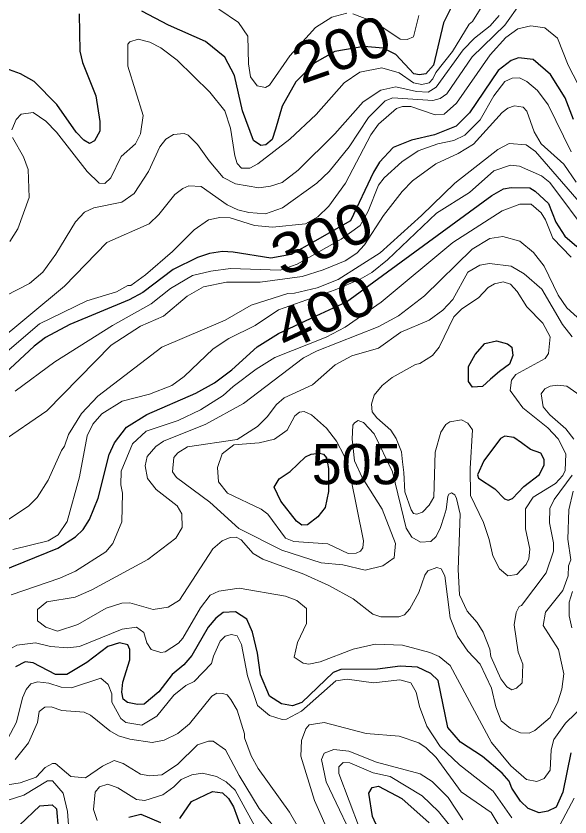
# Model space of a CAD drawing. Extents: x 673.6 to 698.9, y 7012 to 7040.1.
# Drawn here: x 674.811 to 675.914, y 7017.545 to 7019.139 of the extents above; entities that cross this region are included whole.
import ezdxf
from ezdxf.enums import TextEntityAlignment as Align

# ---------------------------------------------------------------- set-up
doc = ezdxf.new("R2010")
doc.units = 0
doc.header["$LTSCALE"] = 0.032
doc.layers.add('1', color=7, linetype='Continuous', lineweight=25)
doc.layers.add('2', color=7, linetype='Continuous', lineweight=13)
doc.layers.add('21', color=7, linetype='Continuous')
doc.layers.add('61', color=7, linetype='Continuous')

msp = doc.modelspace()

# ---------------------------------------------------------------- linework, layer by layer
at = {"layer": '1'}
for points in [[(675.9399, 7019.345), (675.9136, 7019.3481), (675.8631, 7019.3367), (675.7835, 7019.3308), (675.7641, 7019.3226), (675.7339, 7019.2958), (675.7272, 7019.2816), (675.7155, 7019.2027), (675.6772, 7019.1561), (675.6618, 7019.1256), (675.6419, 7019.0413), (675.6265, 7019.0236), (675.6142, 7019.0217), (675.6028, 7019.0241), (675.5668, 7019.0621), (675.5417, 7019.0746), (675.5031, 7019.0785), (675.4452, 7019.0681), (675.4056, 7019.046), (675.3679, 7019.0077)], [(675.2985, 7018.8814), (675.2835, 7018.8913), (675.2616, 7018.9503), (675.2456, 7019.0206), (675.2266, 7019.0572), (675.188, 7019.0881), (675.1146, 7019.1206), (675.0616, 7019.1487)], [(674.9364, 7019.143), (674.9379, 7019.069), (674.9434, 7019.0461), (674.9697, 7018.9801), (674.9777, 7018.9289), (674.9778, 7018.91), (674.9674, 7018.8906), (674.957, 7018.8854), (674.9457, 7018.8921), (674.9303, 7018.9079), (674.8924, 7018.9627), (674.847, 7019.0087), (674.8198, 7019.0238), (674.7751, 7019.0398)], [(675.9209, 7018.9327), (675.9039, 7018.9763), (675.875, 7019.0227), (675.8404, 7019.0521), (675.8109, 7019.0555), (675.7966, 7019.0503), (675.7704, 7019.0306), (675.7137, 7018.9462), (675.6868, 7018.92), (675.6441, 7018.9025), (675.5981, 7018.892), (675.5617, 7018.877), (675.5342, 7018.8479), (675.5224, 7018.8282), (675.477, 7018.7313), (675.4055, 7018.6906), (675.3585, 7018.6646), (675.318, 7018.6573), (675.2431, 7018.6693), (675.2219, 7018.6701), (675.1958, 7018.6661), (675.1721, 7018.6585), (675.1239, 7018.6343), (675.0632, 7018.5889), (675.0364, 7018.5742), (674.9181, 7018.5249), (674.8697, 7018.499), (674.8469, 7018.4819), (674.7894, 7018.4284)], [(675.3679, 7019.0077), (675.3407, 7018.9598), (675.3275, 7018.9139), (675.3211, 7018.8929), (675.3085, 7018.8827), (675.2985, 7018.8814)], [(674.7813, 7018.0345), (674.8938, 7018.0798), (674.9294, 7018.1026), (674.9447, 7018.1172), (674.9573, 7018.1372), (674.9743, 7018.1795), (674.9964, 7018.2664), (675.0066, 7018.2896), (675.0308, 7018.3206), (675.0713, 7018.3463), (675.1687, 7018.3882), (675.2061, 7018.4093), (675.2404, 7018.4349), (675.2912, 7018.4809), (675.3332, 7018.5072), (675.4085, 7018.5422), (675.4685, 7018.5701), (675.758, 7018.7817), (675.7811, 7018.7948), (675.7966, 7018.7975), (675.8335, 7018.7967), (675.8443, 7018.7905), (675.8707, 7018.7657), (675.8856, 7018.7289), (675.9036, 7018.7008), (675.9271, 7018.6805)], [(675.9156, 7017.6731), (675.8997, 7017.5949), (675.8859, 7017.5647), (675.8696, 7017.5568), (675.8521, 7017.5536), (675.8302, 7017.5623), (675.8153, 7017.577), (675.798, 7017.6023), (675.7929, 7017.6163), (675.7785, 7017.6326), (675.7394, 7017.6657), (675.6959, 7017.6939), (675.6703, 7017.7231), (675.6514, 7017.8171), (675.6364, 7017.8305), (675.6098, 7017.8433), (675.5755, 7017.8451), (675.5303, 7017.8393), (675.4575, 7017.8385), (675.442, 7017.8327), (675.3796, 7017.7729), (675.3613, 7017.7661), (675.3391, 7017.7702), (675.3158, 7017.7855), (675.2973, 7017.8282), (675.2914, 7017.8715), (675.2817, 7017.9133), (675.2702, 7017.9386), (675.2479, 7017.9536), (675.2233, 7017.9518), (675.2084, 7017.9409), (675.1935, 7017.9228), (675.1611, 7017.8666), (675.1447, 7017.8478), (675.122, 7017.8291), (675.0951, 7017.7942), (675.0658, 7017.7698), (675.0524, 7017.7688), (675.0328, 7017.7732), (675.0241, 7017.7799), (675.0213, 7017.7933), (675.0235, 7017.8138), (675.0376, 7017.8578), (675.0376, 7017.8784), (675.0335, 7017.888), (675.017, 7017.8918), (674.9934, 7017.8845), (674.9516, 7017.8524), (674.9123, 7017.8288), (674.8894, 7017.829), (674.8449, 7017.8523), (674.829, 7017.854), (674.8101, 7017.8441)], [(675.5382, 7017.5072), (675.5206, 7017.5461), (675.513, 7017.5927), (675.5199, 7017.6041), (675.5327, 7017.6066), (675.5786, 7017.5819), (675.6332, 7017.5338)], [(675.1372, 7017.5423), (675.1604, 7017.5758), (675.2018, 7017.5958), (675.2217, 7017.5935), (675.234, 7017.5821), (675.2435, 7017.5657), (675.2728, 7017.4857)], [(674.8175, 7017.5287), (674.858, 7017.5673), (674.8828, 7017.5697), (674.8913, 7017.5612), (674.8945, 7017.5232)], [(675.0356, 7017.5452), (675.0594, 7017.5507), (675.0988, 7017.5345)]]:
    msp.add_lwpolyline(points, dxfattribs=at)
for points in [[(675.7732, 7018.4317), (675.7552, 7018.4163), (675.7394, 7018.4016), (675.7194, 7018.4006), (675.7117, 7018.4119), (675.7113, 7018.4416), (675.7246, 7018.4651), (675.7444, 7018.4871), (675.7673, 7018.4925), (675.789, 7018.4866), (675.7982, 7018.4797), (675.7998, 7018.4636), (675.7932, 7018.4461)], [(675.8018, 7018.3002), (675.7839, 7018.3027), (675.7755, 7018.298), (675.7422, 7018.2539), (675.7298, 7018.226), (675.7318, 7018.2196), (675.764, 7018.1984), (675.7834, 7018.1783), (675.7907, 7018.1756), (675.7994, 7018.1788), (675.8217, 7018.2025), (675.853, 7018.2266), (675.8625, 7018.2461), (675.8622, 7018.2562), (675.8557, 7018.2689), (675.8349, 7018.2763), (675.817, 7018.2897)], [(675.4332, 7018.2386), (675.4332, 7018.1926), (675.4261, 7018.1611), (675.4119, 7018.1422), (675.3911, 7018.1266), (675.3799, 7018.1259), (675.3694, 7018.1339), (675.3378, 7018.1736), (675.3249, 7018.2017), (675.3347, 7018.2183), (675.3568, 7018.2324), (675.387, 7018.2616), (675.3985, 7018.2672), (675.4152, 7018.2691), (675.4227, 7018.2669), (675.4287, 7018.26)]]:
    msp.add_lwpolyline(points, close=True, dxfattribs=at)
at = {"layer": '2'}
for points in [[(675.6024, 7019.0059), (675.6189, 7019.0023), (675.6331, 7019.0061), (675.6405, 7019.0138), (675.6463, 7019.0263), (675.68, 7019.0685), (675.7127, 7019.1229), (675.7198, 7019.1282), (675.7468, 7019.1722), (675.755, 7019.2019), (675.7567, 7019.23), (675.7674, 7019.2618), (675.7887, 7019.2833), (675.833, 7019.3012), (675.8788, 7019.2997), (675.9084, 7019.2923), (675.9261, 7019.2825)], [(674.765, 7018.483), (674.9075, 7018.6016), (674.9914, 7018.688), (675.0757, 7018.7255), (675.0949, 7018.7439), (675.1272, 7018.7835), (675.1428, 7018.7958), (675.1547, 7018.8008), (675.1795, 7018.7999), (675.2311, 7018.7632), (675.2522, 7018.7534), (675.274, 7018.7477), (675.3075, 7018.7456), (675.3411, 7018.757), (675.4097, 7018.8065), (675.434, 7018.8298), (675.4738, 7018.8785), (675.5124, 7018.937), (675.5455, 7018.97), (675.5613, 7018.9758), (675.6407, 7018.9705), (675.6554, 7018.9748), (675.6686, 7018.9842), (675.7192, 7019.0575), (675.7837, 7019.1205), (675.8153, 7019.1643)], [(675.2144, 7019.1524), (675.254, 7019.1259), (675.2725, 7019.0987), (675.2735, 7019.0437), (675.2775, 7019.0181), (675.2908, 7018.9999), (675.3076, 7018.9965), (675.3155, 7019.0011), (675.3561, 7019.0594), (675.4069, 7019.1157), (675.4393, 7019.1364), (675.4696, 7019.1442)], [(675.4813, 7019.1434), (675.5254, 7019.1264), (675.5756, 7019.0931), (675.5892, 7019.0921), (675.602, 7019.0977), (675.6125, 7019.1402)], [(675.7725, 7019.1397), (675.7545, 7019.1191), (675.7236, 7019.0948), (675.7012, 7019.0717), (675.6473, 7018.9974), (675.6316, 7018.9874)], [(675.9392, 7018.9846), (675.9102, 7019.041), (675.8891, 7019.0947), (675.8638, 7019.1153), (675.836, 7019.1195), (675.8096, 7019.1131), (675.7857, 7019.0961), (675.7547, 7019.0619), (675.6874, 7018.9652), (675.6629, 7018.9435), (675.645, 7018.9422), (675.5966, 7018.9586), (675.5802, 7018.9586), (675.5684, 7018.9551), (675.5323, 7018.9239), (675.5175, 7018.9027), (675.467, 7018.8064), (675.4335, 7018.7603)], [(674.8027, 7018.9123), (674.811, 7018.9331), (674.8211, 7018.9433), (674.8448, 7018.947), (674.8703, 7018.9296), (674.8913, 7018.9076), (674.9525, 7018.8292), (674.9764, 7018.8066), (674.9879, 7018.8058), (674.9995, 7018.817), (675.0199, 7018.8594), (675.0487, 7018.8845), (675.059, 7018.9047), (675.064, 7018.9408), (675.0336, 7019.0388), (675.0335, 7019.0831), (675.0374, 7019.0874), (675.0543, 7019.0931), (675.0775, 7019.0867), (675.0991, 7019.0756), (675.1316, 7019.0512), (675.1968, 7018.9876), (675.2265, 7018.9504), (675.2381, 7018.9158), (675.2463, 7018.8604), (675.2511, 7018.8452), (675.2594, 7018.8364), (675.276, 7018.8362), (675.2921, 7018.845), (675.3559, 7018.8939), (675.4084, 7018.9432)], [(675.4084, 7018.9432), (675.4644, 7019.0057), (675.4955, 7019.0273), (675.5389, 7019.0358), (675.5734, 7019.0259), (675.6024, 7019.0059)], [(674.809, 7018.3926), (674.8884, 7018.4509), (675.0031, 7018.5232), (675.0801, 7018.5665), (675.1181, 7018.597), (675.1621, 7018.6224), (675.1988, 7018.6315), (675.2378, 7018.6364), (675.3369, 7018.6332), (675.3705, 7018.645), (675.4584, 7018.6949), (675.4959, 7018.7224), (675.5118, 7018.7503), (675.5323, 7018.8024), (675.5436, 7018.817), (675.5786, 7018.8488), (675.6115, 7018.8707), (675.6507, 7018.8846), (675.6824, 7018.8912), (675.7043, 7018.9016), (675.7349, 7018.9325), (675.7623, 7018.9802), (675.7841, 7019.0087), (675.7984, 7019.015), (675.813, 7019.0161), (675.8277, 7019.0084), (675.8492, 7018.9908), (675.8701, 7018.9619), (675.9159, 7018.8685)], [(675.6316, 7018.9874), (675.6078, 7018.9889), (675.5671, 7018.9981), (675.5369, 7018.991), (675.5022, 7018.9679), (675.4452, 7018.9044), (675.3724, 7018.8323), (675.3407, 7018.8079), (675.3174, 7018.8), (675.2944, 7018.7967), (675.2477, 7018.8051), (675.2232, 7018.8176), (675.1952, 7018.8504), (675.1722, 7018.8833), (675.1534, 7018.9018), (675.1457, 7018.9051), (675.1244, 7018.9033), (675.1088, 7018.894), (675.0972, 7018.8783), (675.0748, 7018.8292), (675.0461, 7018.7855), (675.0217, 7018.7687), (674.9657, 7018.7573), (674.9475, 7018.7485), (674.9291, 7018.7295), (674.8901, 7018.6651), (674.8644, 7018.6294), (674.838, 7018.6069), (674.7896, 7018.5822)], [(675.9257, 7018.8084), (675.9011, 7018.8438), (675.8565, 7018.8845), (675.8426, 7018.9083), (675.8277, 7018.9493), (675.8203, 7018.9577), (675.803, 7018.9602), (675.7902, 7018.9554), (675.7789, 7018.947), (675.7219, 7018.8837), (675.6912, 7018.8655), (675.6468, 7018.8449), (675.6003, 7018.8112), (675.5796, 7018.7899), (675.5426, 7018.7422), (675.5045, 7018.6835), (675.489, 7018.6671), (675.4659, 7018.652), (675.4222, 7018.6337), (675.3806, 7018.6209), (675.2972, 7018.6095), (675.2296, 7018.6093), (675.1839, 7018.6003), (675.1513, 7018.5816), (675.1047, 7018.5418), (675.059, 7018.5221), (675.0001, 7018.4838), (674.8722, 7018.3534), (674.7815, 7018.2913)], [(674.7988, 7018.6901), (674.8143, 7018.7153), (674.837, 7018.7775), (674.8352, 7018.8332), (674.8256, 7018.8584), (674.8037, 7018.8974)], [(674.7711, 7018.121), (674.8361, 7018.1644), (674.8528, 7018.1807), (674.8749, 7018.2157), (674.9012, 7018.2746), (674.9077, 7018.2832), (674.9152, 7018.3062), (674.9413, 7018.3478), (674.9737, 7018.3826), (675.1011, 7018.4799), (675.227, 7018.5339), (675.2793, 7018.5633), (675.352, 7018.5868), (675.3655, 7018.5873), (675.4103, 7018.5982), (675.452, 7018.6149), (675.5359, 7018.6679), (675.6181, 7018.7419), (675.6841, 7018.8063), (675.77, 7018.8735), (675.7927, 7018.8855), (675.8265, 7018.8823), (675.8449, 7018.8696), (675.9616, 7018.7348)], [(675.9536, 7018.7), (675.8732, 7018.8074), (675.8572, 7018.8211), (675.8133, 7018.8399), (675.7953, 7018.8419), (675.7622, 7018.8308), (675.7138, 7018.7877), (675.6476, 7018.7467), (675.5507, 7018.654), (675.5195, 7018.6284), (675.4959, 7018.615), (675.4465, 7018.5944), (675.3332, 7018.5542), (675.2871, 7018.5232), (675.2345, 7018.4974), (675.2031, 7018.477), (675.1455, 7018.4214), (675.1211, 7018.4038), (675.0764, 7018.3864), (675.0225, 7018.3725), (674.9815, 7018.3477), (674.9641, 7018.3265), (674.9523, 7018.3033), (674.9373, 7018.2221), (674.9125, 7018.1332), (674.8945, 7018.1066), (674.8751, 7018.0948), (674.8042, 7018.0776)], [(675.9157, 7018.6589), (675.8794, 7018.697), (675.8651, 7018.7334), (675.8562, 7018.7475), (675.8363, 7018.7645), (675.8138, 7018.7647), (675.7784, 7018.7514), (675.6805, 7018.688), (675.5379, 7018.5695), (675.4663, 7018.5195), (675.4285, 7018.4999), (675.3259, 7018.4593), (675.2889, 7018.4365), (675.2429, 7018.402), (675.2233, 7018.3836), (675.1784, 7018.3551), (675.1337, 7018.3343), (675.0701, 7018.3131), (675.0427, 7018.2878), (675.0203, 7018.2335), (675.0196, 7018.2064), (675.0227, 7018.1898), (675.0212, 7018.1322), (675.0033, 7018.0895), (674.9894, 7018.0731), (674.9296, 7018.0342), (674.8979, 7018.0201), (674.8013, 7017.9874)], [(675.4335, 7018.7603), (675.4118, 7018.7394), (675.3872, 7018.7256), (675.3214, 7018.7188), (675.2855, 7018.722), (675.2374, 7018.7376)], [(675.2374, 7018.7376), (675.2168, 7018.7383), (675.1938, 7018.7334), (675.1656, 7018.7135), (675.1222, 7018.6701), (675.0686, 7018.6238), (675.0395, 7018.603), (675.0336, 7018.6026), (675.0108, 7018.5902), (674.9519, 7018.5722), (674.8575, 7018.5267), (674.784, 7018.4633)], [(675.383, 7018.4589), (675.4104, 7018.4728), (675.532, 7018.5204), (675.572, 7018.5424), (675.6242, 7018.5821), (675.7189, 7018.675), (675.7542, 7018.6963), (675.7799, 7018.7004), (675.8141, 7018.6912), (675.8413, 7018.6685), (675.862, 7018.6414), (675.8902, 7018.5833), (675.9074, 7018.5581), (675.9492, 7018.5204)], [(675.7342, 7018.6429), (675.7101, 7018.629), (675.6807, 7018.5751), (675.6603, 7018.5539), (675.6336, 7018.5336), (675.5769, 7018.51), (675.5326, 7018.4781), (675.4794, 7018.4629), (675.4464, 7018.4446), (675.4014, 7018.4051), (675.3445, 7018.3794)], [(675.8987, 7018.5249), (675.8575, 7018.5956), (675.8226, 7018.6262), (675.7965, 7018.6409), (675.7535, 7018.6462), (675.7342, 7018.6429)], [(675.9182, 7018.5003), (675.8987, 7018.5249)], [(675.4337, 7018.0061), (675.3838, 7018.0286), (675.3022, 7018.0579), (675.2828, 7018.0694), (675.2593, 7018.097), (675.2488, 7018.1022), (675.2373, 7018.1015), (675.2213, 7018.0946), (675.2024, 7018.0789), (675.1363, 7017.9769), (675.1138, 7017.9625), (675.0837, 7017.9578), (675.0372, 7017.9714), (675.0215, 7017.9709), (674.9901, 7017.9609), (674.9341, 7017.9282), (674.8932, 7017.9151), (674.8701, 7017.9232), (674.8537, 7017.9357), (674.8536, 7017.9582), (674.8723, 7017.9731), (674.9286, 7017.9826), (674.9617, 7017.997), (675.0732, 7018.0577), (675.1292, 7018.1003), (675.1413, 7018.1211), (675.1411, 7018.1482), (675.1316, 7018.1645), (675.09, 7018.1971), (675.0726, 7018.2184), (675.0681, 7018.2442), (675.0722, 7018.2625), (675.0894, 7018.2822), (675.1042, 7018.2929), (675.1889, 7018.3266), (675.2634, 7018.3679), (675.383, 7018.4589)], [(675.9211, 7018.2967), (675.9054, 7018.3176), (675.8733, 7018.3455), (675.8603, 7018.3612), (675.8562, 7018.3871), (675.8633, 7018.397), (675.874, 7018.4023), (675.8891, 7018.4047), (675.9072, 7018.4021), (675.9891, 7018.3456)], [(675.3445, 7018.3794), (675.3291, 7018.3657), (675.3109, 7018.3412), (675.2916, 7018.3224), (675.251, 7018.2962), (675.1521, 7018.2814), (675.1331, 7018.2699), (675.1248, 7018.2608), (675.1226, 7018.2322), (675.1301, 7018.2209), (675.1965, 7018.1719), (675.2544, 7018.1193), (675.34, 7018.0759), (675.4185, 7018.0511), (675.4617, 7018.0472), (675.5057, 7018.0366), (675.5412, 7018.0452), (675.5634, 7018.0606), (675.566, 7018.0892), (675.5397, 7018.1579), (675.4997, 7018.2209), (675.4846, 7018.2539), (675.4798, 7018.2972), (675.4815, 7018.3247), (675.4849, 7018.3292), (675.4919, 7018.3338), (675.5028, 7018.3299), (675.5241, 7018.3076), (675.5602, 7018.2321), (675.5872, 7018.1196), (675.599, 7018.1023), (675.6158, 7018.0919), (675.6364, 7018.0932), (675.6473, 7018.1034), (675.6559, 7018.1211), (675.6629, 7018.1438), (675.6671, 7018.157), (675.6706, 7018.1827), (675.6726, 7018.1877), (675.6778, 7018.1899), (675.6845, 7018.1862), (675.6875, 7018.179), (675.6951, 7018.1478), (675.6909, 7018.0376), (675.6935, 7017.9874), (675.7089, 7017.9547), (675.7291, 7017.932), (675.741, 7017.9133), (675.754, 7017.8795), (675.7559, 7017.8644), (675.7763, 7017.8204), (675.7876, 7017.8042), (675.798, 7017.7984), (675.8074, 7017.8019), (675.8182, 7017.8125), (675.8198, 7017.8492), (675.8105, 7017.8729), (675.8027, 7017.9275), (675.8068, 7017.9524), (675.8125, 7017.9639), (675.8174, 7017.9661), (675.8664, 7018.0311), (675.8807, 7018.0744), (675.8807, 7018.0905), (675.8726, 7018.1308), (675.8733, 7018.1591), (675.882, 7018.1769), (675.9182, 7018.2251)], [(675.9202, 7018.1933), (675.9111, 7018.1562), (675.9096, 7018.0979), (675.9153, 7018.0571), (675.9108, 7018.0449), (675.9102, 7018.025), (675.8996, 7017.9956), (675.8646, 7017.9528), (675.8604, 7017.926), (675.8907, 7017.8784), (675.9012, 7017.8299), (675.8972, 7017.7999), (675.8893, 7017.7743), (675.874, 7017.7432), (675.8439, 7017.7174), (675.8327, 7017.712), (675.8154, 7017.7128), (675.7955, 7017.7215), (675.7765, 7017.7369), (675.7663, 7017.7644), (675.7574, 7017.8018), (675.7351, 7017.8495), (675.7103, 7017.875), (675.6896, 7017.9048), (675.6753, 7017.9416), (675.6646, 7018.0249), (675.6571, 7018.0388), (675.6483, 7018.0415), (675.6305, 7018.035), (675.6246, 7018.0267), (675.6129, 7017.9921), (675.5949, 7017.9593), (675.5841, 7017.9473)], [(674.8031, 7017.8819), (674.8126, 7017.887), (674.8494, 7017.892), (674.8795, 7017.8844), (674.9131, 7017.8821), (674.9371, 7017.8846), (675.0225, 7017.9189), (675.0509, 7017.9232), (675.0654, 7017.9125), (675.0715, 7017.8918), (675.0802, 7017.8786), (675.0994, 7017.8724), (675.1075, 7017.874), (675.1342, 7017.891), (675.1428, 7017.9008), (675.1781, 7017.9615), (675.1976, 7017.9869), (675.2143, 7017.9948), (675.2554, 7018.0004), (675.3474, 7017.9846), (675.3696, 7017.9757), (675.389, 7017.9604), (675.3892, 7017.93), (675.3715, 7017.8926), (675.3648, 7017.8634), (675.3825, 7017.8511), (675.3936, 7017.8494), (675.4164, 7017.8543), (675.4823, 7017.8794), (675.5258, 7017.8894), (675.58, 7017.887), (675.6349, 7017.8728), (675.6533, 7017.8644), (675.6748, 7017.8465), (675.7574, 7017.6934), (675.7958, 7017.6473), (675.8274, 7017.6196), (675.8479, 7017.616), (675.8621, 7017.622), (675.8741, 7017.6384), (675.8759, 7017.6787), (675.8814, 7017.6993), (675.9049, 7017.732), (675.9652, 7017.7906)], [(675.5841, 7017.9473), (675.5731, 7017.9438), (675.537, 7017.9438), (675.5215, 7017.9491), (675.4819, 7017.9792), (675.4337, 7018.0061)], [(675.9174, 7017.9219), (675.9121, 7017.9455), (675.9121, 7017.9725), (675.9186, 7017.9938)], [(675.0912, 7017.746), (675.125, 7017.7878), (675.149, 7017.8071), (675.1653, 7017.8148), (675.2003, 7017.8504), (675.2037, 7017.8653), (675.2175, 7017.8949), (675.2269, 7017.9049), (675.2395, 7017.9084), (675.2512, 7017.9059), (675.2595, 7017.8886), (675.2718, 7017.8259), (675.2917, 7017.7671), (675.3157, 7017.7472), (675.3404, 7017.7395), (675.3492, 7017.7396), (675.3789, 7017.7559), (675.4478, 7017.8162), (675.4699, 7017.8196), (675.5222, 7017.8123), (675.5748, 7017.818), (675.5971, 7017.8121), (675.6077, 7017.7939), (675.6138, 7017.7651), (675.6285, 7017.726), (675.6549, 7017.6855), (675.6936, 7017.6493), (675.761, 7017.5967), (675.7982, 7017.5438)], [(674.7938, 7017.7), (674.8115, 7017.7339), (674.8237, 7017.7825), (674.8309, 7017.799), (674.8405, 7017.8105), (674.8536, 7017.8139), (674.8763, 7017.8115), (674.9008, 7017.8038), (674.9212, 7017.8025), (674.9796, 7017.8212), (674.9946, 7017.8091), (675.0014, 7017.7903), (675.0014, 7017.774), (675.0193, 7017.7412), (675.0295, 7017.7334), (675.0614, 7017.7277), (675.0912, 7017.746)], [(675.3928, 7017.489), (675.355, 7017.5547), (675.2931, 7017.6416), (675.2792, 7017.6669), (675.2654, 7017.703), (675.266, 7017.7107), (675.2512, 7017.7575), (675.2387, 7017.7788), (675.231, 7017.7886), (675.2228, 7017.7908), (675.2109, 7017.7916), (675.2009, 7017.7856), (675.1559, 7017.7309), (675.133, 7017.7117), (675.1057, 7017.6983), (675.082, 7017.6932), (675.0374, 7017.7), (675.0151, 7017.7068), (674.9975, 7017.717), (674.959, 7017.7479), (674.9464, 7017.7536), (674.9022, 7017.7572), (674.881, 7017.7647), (674.8684, 7017.7636), (674.8568, 7017.7549), (674.8534, 7017.7331), (674.8355, 7017.6931), (674.8089, 7017.6594)], [(675.7871, 7017.503), (675.7568, 7017.5542), (675.6969, 7017.595), (675.6471, 7017.6638), (675.6276, 7017.6832), (675.6127, 7017.693), (675.5734, 7017.7062), (675.5077, 7017.7111), (675.424, 7017.7336), (675.3943, 7017.7283), (675.3879, 7017.7206), (675.3795, 7017.6977), (675.3779, 7017.6665), (675.4048, 7017.5783), (675.4389, 7017.502)], [(674.7726, 7017.606), (674.8193, 7017.613), (674.8509, 7017.6248), (674.8692, 7017.6437), (674.8834, 7017.652), (674.8896, 7017.6519), (674.9199, 7017.6259), (674.9492, 7017.6235), (674.9833, 7017.6464), (675.0065, 7017.6576), (675.0242, 7017.6514), (675.0584, 7017.6306), (675.0774, 7017.6274), (675.101, 7017.6289), (675.1324, 7017.6498), (675.1722, 7017.6887), (675.1942, 7017.6963), (675.2033, 7017.6963), (675.2281, 7017.6791), (675.2551, 7017.628), (675.2952, 7017.5621), (675.3907, 7017.4446)], [(675.4952, 7017.4749), (675.4281, 7017.6155), (675.419, 7017.6598), (675.4244, 7017.6721), (675.4433, 7017.6798), (675.4731, 7017.6763), (675.5287, 7017.6546), (675.6154, 7017.6309), (675.6395, 7017.6156), (675.6712, 7017.5838), (675.7005, 7017.5396)], [(675.6741, 7017.5293), (675.6521, 7017.5561), (675.6197, 7017.5876), (675.5556, 7017.6256), (675.5219, 7017.6333), (675.4755, 7017.6533), (675.4622, 7017.6536), (675.4537, 7017.6448), (675.4536, 7017.6318), (675.4949, 7017.5232)], [(675.2985, 7017.5051), (675.2472, 7017.5985), (675.2289, 7017.6152), (675.2102, 7017.6257), (675.1823, 7017.6322), (675.1606, 7017.6289), (675.1398, 7017.62), (675.1253, 7017.6051), (675.1031, 7017.5891), (675.0676, 7017.5781), (675.0509, 7017.5798), (675.0138, 7017.6035), (674.9934, 7017.6108), (674.9769, 7017.6051), (674.9686, 7017.5949), (674.9654, 7017.5602), (674.9723, 7017.538)], [(674.8737, 7017.6175), (674.8267, 7017.5885), (674.7951, 7017.579), (674.7454, 7017.5733), (674.6981, 7017.5911), (674.6732, 7017.5863)], [(674.9161, 7017.5206), (674.9136, 7017.556), (674.9047, 7017.5928), (674.8835, 7017.6175), (674.8737, 7017.6175)], [(675.8944, 7017.5302), (675.9217, 7017.5827)]]:
    msp.add_lwpolyline(points, dxfattribs=at)
for points in [[(675.5849, 7018.1919), (675.5973, 7018.1566), (675.6018, 7018.149), (675.6087, 7018.1477), (675.6199, 7018.1516), (675.6331, 7018.1654), (675.6424, 7018.1817), (675.645, 7018.2714), (675.6565, 7018.311), (675.6667, 7018.3262), (675.6746, 7018.3316), (675.698, 7018.3357), (675.7106, 7018.3291), (675.7196, 7018.3157), (675.7148, 7018.2383), (675.7155, 7018.1849), (675.7413, 7018.1313), (675.7529, 7018.0973), (675.7598, 7018.065), (675.7734, 7018.0392), (675.7902, 7018.0251), (675.8078, 7018.0277), (675.8267, 7018.0476), (675.8315, 7018.0586), (675.8339, 7018.078), (675.825, 7018.1188), (675.8253, 7018.1584), (675.8404, 7018.1817), (675.8851, 7018.2089), (675.8994, 7018.2245), (675.9038, 7018.2345), (675.9054, 7018.2677), (675.8904, 7018.2975), (675.8697, 7018.3195), (675.8195, 7018.3591), (675.7948, 7018.3941), (675.7971, 7018.4145), (675.8056, 7018.4256), (675.8641, 7018.4573), (675.871, 7018.4677), (675.874, 7018.5007), (675.8594, 7018.528), (675.8277, 7018.5604), (675.8088, 7018.591), (675.795, 7018.6053), (675.7806, 7018.6102), (675.7635, 7018.6058), (675.7507, 7018.5984), (675.7312, 7018.5782), (675.6981, 7018.5565), (675.6824, 7018.5402), (675.6531, 7018.4803), (675.6397, 7018.4635), (675.6148, 7018.4473), (675.606, 7018.4456), (675.5596, 7018.4194), (675.5395, 7018.4037), (675.524, 7018.3844), (675.5184, 7018.3669), (675.5198, 7018.3511), (675.529, 7018.3391), (675.5567, 7018.3146), (675.5676, 7018.298), (675.5782, 7018.2719), (675.5801, 7018.2522), (675.5832, 7018.2309)], [(675.4767, 7018.223), (675.5028, 7018.0946), (675.5013, 7018.0809), (675.4966, 7018.0744), (675.4879, 7018.0702), (675.4724, 7018.0695), (675.4315, 7018.0885), (675.3641, 7018.0931), (675.3473, 7018.1003), (675.3119, 7018.1475), (675.2987, 7018.1578), (675.2319, 7018.1893), (675.2137, 7018.2118), (675.2119, 7018.2403), (675.2214, 7018.2678), (675.2446, 7018.2856), (675.2947, 7018.2897), (675.3257, 7018.2972), (675.3507, 7018.3152), (675.3661, 7018.3437), (675.3749, 7018.351), (675.3844, 7018.3523), (675.3993, 7018.3456), (675.4288, 7018.3189), (675.4489, 7018.2927), (675.4638, 7018.264)]]:
    msp.add_lwpolyline(points, close=True, dxfattribs=at)

# ---------------------------------------------------------------- texts
at = {"layer": '21'}
msp.add_text('505', height=0.08, dxfattribs=at).set_placement((675.3995, 7018.2072))
at = {"layer": '61'}
for s, rotation, width, p in [('200', 19.239, 1.1, (675.4716, 7019.035)), ('300', 23.018, 1.15, (675.4353, 7018.6596)), ('400', 24.893, 1.15, (675.4422, 7018.5138))]:
    msp.add_text(s, height=0.08, rotation=rotation, dxfattribs=dict(at, width=width)).set_placement(p, align=Align.CENTER)

doc.saveas('drawing.dxf')
